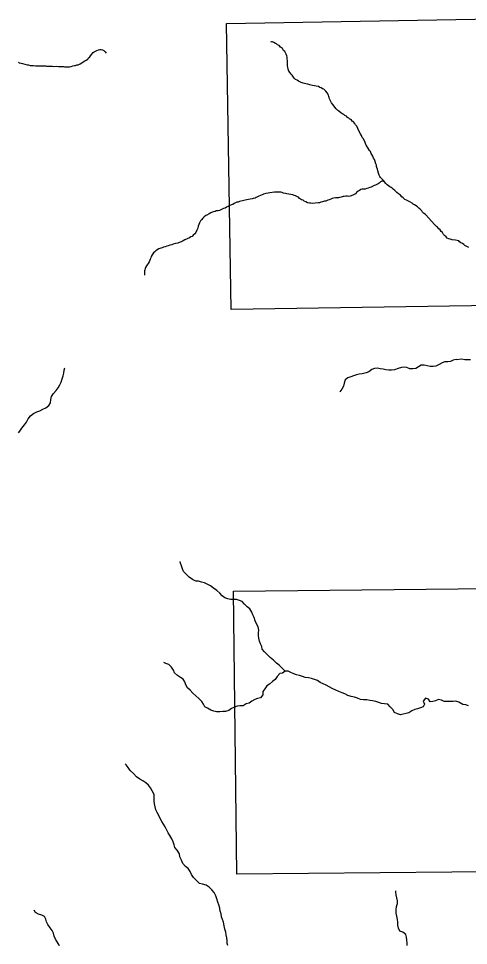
# Model space of a CAD drawing. Extents: x -21.1 to 50.3, y 0 to 22.1.
# Drawn here: x -21.052 to -19.459, y 15.305 to 18.586 of the extents above; entities that cross this region are included whole.
import ezdxf

# ---------------------------------------------------------------- set-up
doc = ezdxf.new("R2010")
doc.units = 0
doc.layers.add('GM_X_Minor_River', color=7, linetype='Continuous')
doc.layers.add('GM_X_Section', color=7, linetype='Continuous')

msp = doc.modelspace()

# ---------------------------------------------------------------- linework, layer by layer
at = {"layer": 'GM_X_Minor_River'}
for points in [[(-21.0058, 18.4195), (-20.9993, 18.4196), (-20.9921, 18.4188), (-20.9865, 18.4185), (-20.9785, 18.4182), (-20.9721, 18.4182), (-20.9679, 18.4186), (-20.9604, 18.4183), (-20.9566, 18.4183), (-20.9528, 18.4179), (-20.9486, 18.4176), (-20.9316, 18.4176), (-20.9274, 18.4169), (-20.9172, 18.417), (-20.9104, 18.4166), (-20.9028, 18.4163), (-20.8987, 18.4163), (-20.8934, 18.4159), (-20.8892, 18.4156), (-20.8835, 18.4149), (-20.8767, 18.4149), (-20.8718, 18.4153), (-20.8654, 18.4169), (-20.8593, 18.4184), (-20.8544, 18.4196), (-20.8499, 18.4204), (-20.8457, 18.4219), (-20.8408, 18.4223), (-20.8344, 18.4254), (-20.8284, 18.4288), (-20.8235, 18.4334), (-20.8174, 18.4361), (-20.8129, 18.4384), (-20.8069, 18.4423), (-20.8043, 18.4468), (-20.7998, 18.451), (-20.7934, 18.4587), (-20.7881, 18.4656), (-20.784, 18.4679), (-20.7799, 18.4705), (-20.775, 18.4732), (-20.7693, 18.4755), (-20.7644, 18.4771), (-20.7598, 18.4771), (-20.7542, 18.4752), (-20.7504, 18.4726), (-20.7458, 18.4688), (-20.742, 18.4639)], [(-19.8966, 18.2426), (-19.9, 18.2464), (-19.9038, 18.2482), (-19.9111, 18.2528), (-19.9179, 18.2577), (-19.9217, 18.2611), (-19.9274, 18.2664), (-19.9324, 18.272), (-19.9381, 18.2804), (-19.9435, 18.288), (-19.9469, 18.2944), (-19.9504, 18.302), (-19.9519, 18.3062), (-19.9531, 18.3103), (-19.955, 18.3153), (-19.9596, 18.3232), (-19.9642, 18.3289), (-19.9707, 18.3357), (-19.976, 18.3376), (-19.9802, 18.3406), (-19.9855, 18.3421), (-19.9904, 18.3451), (-19.998, 18.3462), (-20.0041, 18.3481), (-20.0113, 18.3492), (-20.0158, 18.3507), (-20.0211, 18.3514), (-20.0279, 18.3533), (-20.0351, 18.3551), (-20.0397, 18.3563), (-20.0439, 18.357), (-20.0507, 18.3592), (-20.056, 18.3619), (-20.0606, 18.3645), (-20.0651, 18.3683), (-20.0712, 18.3705), (-20.075, 18.3735), (-20.0788, 18.3781), (-20.083, 18.3853), (-20.0872, 18.3887), (-20.0903, 18.3944), (-20.0945, 18.4004), (-20.0968, 18.4065), (-20.0987, 18.4141), (-20.0992, 18.419), (-20.0996, 18.4263), (-20.0996, 18.4327), (-20.1, 18.438), (-20.1005, 18.4418), (-20.1009, 18.4498), (-20.1024, 18.4536), (-20.104, 18.4601), (-20.109, 18.4695), (-20.1135, 18.4733), (-20.1178, 18.4805), (-20.1242, 18.4843), (-20.1292, 18.4904), (-20.1349, 18.493), (-20.1387, 18.4968), (-20.1425, 18.4983), (-20.1485, 18.5017), (-20.1523, 18.5035), (-20.1561, 18.5035), (-20.1599, 18.5027)], [(-21.0521, 18.4314), (-21.0486, 18.4296), (-21.0425, 18.4285), (-21.038, 18.4266), (-21.03, 18.4247), (-21.0209, 18.4221), (-21.0164, 18.4218), (-21.0111, 18.4203), (-21.0058, 18.4195)], [(-19.85, 18.1973), (-19.8501, 18.1976), (-19.8547, 18.2063), (-19.8585, 18.2093), (-19.8608, 18.2143), (-19.8666, 18.2211), (-19.8707, 18.2233), (-19.8742, 18.2283), (-19.8787, 18.2305), (-19.8829, 18.2339), (-19.8875, 18.2362), (-19.8909, 18.2407), (-19.8966, 18.2426)], [(-19.611, 17.8924), (-19.6126, 17.8936), (-19.618, 17.8974), (-19.6214, 17.9012), (-19.6244, 17.9049), (-19.6275, 17.9091), (-19.6305, 17.9129), (-19.6343, 17.9148), (-19.6397, 17.9201), (-19.6435, 17.9235), (-19.6499, 17.9269), (-19.6545, 17.9295), (-19.6587, 17.9321), (-19.6659, 17.9374), (-19.6788, 17.9438), (-19.6838, 17.9461), (-19.6902, 17.9517), (-19.6948, 17.9555), (-19.6998, 17.9604), (-19.7066, 17.9653), (-19.7123, 17.9699), (-19.7161, 17.974), (-19.7192, 17.9778), (-19.7253, 17.9823), (-19.7287, 17.9861), (-19.7329, 17.988), (-19.7378, 17.991), (-19.7416, 17.9937), (-19.7466, 17.9978), (-19.7511, 18.002), (-19.7557, 18.008), (-19.761, 18.0137), (-19.7656, 18.0182), (-19.7698, 18.0232), (-19.7725, 18.0269), (-19.7752, 18.0315), (-19.7763, 18.0353), (-19.7779, 18.0391), (-19.7798, 18.0474), (-19.7814, 18.0531), (-19.7829, 18.0584), (-19.7841, 18.0622), (-19.7849, 18.0676), (-19.7864, 18.0721), (-19.7895, 18.0805), (-19.7918, 18.0877), (-19.7945, 18.0918), (-19.798, 18.0987), (-19.8007, 18.1051), (-19.8033, 18.1089), (-19.806, 18.115), (-19.8087, 18.1191), (-19.8167, 18.1309), (-19.821, 18.1384), (-19.8233, 18.1441), (-19.8263, 18.151), (-19.8313, 18.1612), (-19.8348, 18.165), (-19.8375, 18.1718), (-19.8417, 18.1783), (-19.8455, 18.1866), (-19.85, 18.1973)], [(-19.7566, 18.009), (-19.7606, 18.0103), (-19.7656, 18.0099), (-19.7705, 18.0079), (-19.7746, 18.003), (-19.7784, 18.0007), (-19.7829, 17.9984), (-19.7885, 17.9968), (-19.7931, 17.9949), (-19.8036, 17.9895), (-19.8085, 17.988), (-19.8138, 17.9857), (-19.8184, 17.9841), (-19.8248, 17.9826), (-19.8286, 17.9825), (-19.835, 17.9818), (-19.8395, 17.9806), (-19.8452, 17.9775), (-19.8489, 17.9748), (-19.855, 17.9706), (-19.8591, 17.966), (-19.8636, 17.9634), (-19.8685, 17.961), (-19.8715, 17.9593)], [(-19.8715, 17.9593), (-19.8738, 17.958), (-19.8779, 17.9572), (-19.8825, 17.9564), (-19.8866, 17.9571), (-19.8931, 17.9575), (-19.8988, 17.9567), (-19.9025, 17.9563), (-19.9093, 17.9536), (-19.9154, 17.9524), (-19.9192, 17.952), (-19.9229, 17.952), (-19.9294, 17.9512), (-19.9365, 17.9504), (-19.9415, 17.9489), (-19.9464, 17.9469), (-19.952, 17.9446), (-19.9573, 17.9427), (-19.9641, 17.94), (-19.9683, 17.9392), (-19.9754, 17.9369), (-19.9811, 17.9357), (-19.9864, 17.9342), (-19.9905, 17.9338), (-20.0019, 17.9326), (-20.011, 17.9318), (-20.0174, 17.9321), (-20.0219, 17.9325), (-20.0284, 17.9343), (-20.0348, 17.9377), (-20.0401, 17.9396), (-20.0447, 17.943), (-20.05, 17.9449), (-20.0569, 17.9494), (-20.0607, 17.9536), (-20.0645, 17.9554), (-20.0713, 17.9588), (-20.0762, 17.9599), (-20.0812, 17.9618), (-20.088, 17.9629), (-20.0944, 17.9648), (-20.102, 17.9655), (-20.1069, 17.9674), (-20.1138, 17.9685), (-20.1183, 17.9704), (-20.1232, 17.9711), (-20.1304, 17.9714), (-20.1384, 17.971), (-20.1452, 17.971), (-20.1535, 17.9705), (-20.1626, 17.969), (-20.1686, 17.9678), (-20.1766, 17.9666), (-20.1845, 17.9639), (-20.1894, 17.9616), (-20.1958, 17.9597), (-20.2015, 17.957), (-20.2101, 17.9528), (-20.2147, 17.9505), (-20.2207, 17.9493), (-20.2249, 17.9481), (-20.232, 17.9473), (-20.2381, 17.9458), (-20.2434, 17.9446), (-20.2498, 17.9434), (-20.2543, 17.9415), (-20.2694, 17.9384), (-20.2743, 17.9361), (-20.2785, 17.9357), (-20.2883, 17.9318), (-20.2932, 17.9284), (-20.2981, 17.9272), (-20.3034, 17.9249), (-20.3098, 17.9203), (-20.3158, 17.9187), (-20.3207, 17.9145), (-20.326, 17.9134), (-20.3362, 17.9095), (-20.3407, 17.9064)], [(-20.3407, 17.9064), (-20.3456, 17.9057), (-20.3517, 17.9052), (-20.3562, 17.9037), (-20.3623, 17.9025), (-20.3706, 17.8987), (-20.3773, 17.8952), (-20.3853, 17.8906), (-20.389, 17.8891), (-20.3947, 17.8845), (-20.3992, 17.8799), (-20.4041, 17.8738), (-20.4074, 17.87), (-20.4112, 17.8631), (-20.4138, 17.8566), (-20.4156, 17.8513), (-20.4175, 17.8437), (-20.4204, 17.8368), (-20.4242, 17.8292), (-20.4283, 17.8239), (-20.4336, 17.8189), (-20.4377, 17.8151), (-20.4415, 17.8132), (-20.4464, 17.8101), (-20.4554, 17.8059), (-20.4633, 17.8024), (-20.4697, 17.7989), (-20.4735, 17.7966), (-20.4882, 17.7909), (-20.4965, 17.7897), (-20.5041, 17.7873), (-20.5094, 17.7854), (-20.5158, 17.7839), (-20.5222, 17.7819), (-20.5264, 17.7804), (-20.5324, 17.7785), (-20.5388, 17.7765), (-20.543, 17.7746), (-20.5486, 17.7734), (-20.5547, 17.7707), (-20.5615, 17.7673), (-20.566, 17.7638), (-20.5697, 17.7604), (-20.5743, 17.7573), (-20.577, 17.7529)], [(-19.5166, 17.8033), (-19.5238, 17.8047), (-19.528, 17.8066), (-19.5337, 17.8093), (-19.5379, 17.813), (-19.5432, 17.8179), (-19.547, 17.8221), (-19.5512, 17.8285), (-19.5551, 17.8319), (-19.5589, 17.8384), (-19.5638, 17.8422), (-19.568, 17.8478), (-19.5718, 17.8505), (-19.5776, 17.8565), (-19.611, 17.8924)], [(-19.4569, 17.7754), (-19.4627, 17.778), (-19.4672, 17.7807), (-19.4714, 17.7825), (-19.4756, 17.7859), (-19.4798, 17.7893), (-19.4855, 17.7926), (-19.4905, 17.7956), (-19.4932, 17.7998), (-19.5047, 17.8021), (-19.5166, 17.8033)], [(-20.577, 17.7529), (-20.5788, 17.7501), (-20.5821, 17.744), (-20.5836, 17.739), (-20.5855, 17.7345), (-20.5866, 17.7306), (-20.5895, 17.7249), (-20.5933, 17.7188), (-20.5967, 17.7146), (-20.5989, 17.7104), (-20.6023, 17.7047), (-20.6041, 17.7009), (-20.6049, 17.6967), (-20.6056, 17.6929), (-20.6056, 17.6891), (-20.6059, 17.683), (-20.6066, 17.6777)], [(-19.5026, 17.3788), (-19.5125, 17.3774), (-19.5224, 17.3727), (-19.5319, 17.3709), (-19.5422, 17.3707), (-19.5524, 17.3671), (-19.5624, 17.3612), (-19.5742, 17.3554), (-19.5841, 17.354), (-19.5943, 17.355), (-19.6049, 17.3563), (-19.6151, 17.3588), (-19.626, 17.3597), (-19.6452, 17.3479), (-19.6554, 17.3458), (-19.666, 17.3468), (-19.6765, 17.3504), (-19.6864, 17.3521), (-19.6958, 17.3511), (-19.708, 17.3475), (-19.7202, 17.3432), (-19.7312, 17.3418), (-19.7411, 17.342), (-19.7509, 17.3429), (-19.7614, 17.345), (-19.7713, 17.3463), (-19.7815, 17.3484), (-19.7917, 17.3475), (-19.8012, 17.3442), (-19.8116, 17.3357), (-19.8215, 17.3324), (-19.8356, 17.3281), (-19.8454, 17.3268), (-19.8557, 17.3247), (-19.866, 17.3218), (-19.8759, 17.3178), (-19.8854, 17.3146), (-19.8954, 17.3072), (-19.8994, 17.2951), (-19.9011, 17.2849), (-19.9073, 17.2748), (-19.9143, 17.2651), (-19.9139, 17.2654)], [(-19.5026, 17.3788), (-19.4822, 17.3811), (-19.4716, 17.3798), (-19.4614, 17.3789), (-19.4512, 17.3792)], [(-21.0521, 17.1202), (-21.0472, 17.1261), (-21.0402, 17.1366), (-21.0309, 17.1478), (-21.0243, 17.1576), (-21.0181, 17.1688), (-21.0092, 17.1801), (-20.9992, 17.1886), (-20.9877, 17.1945), (-20.9767, 17.1977), (-20.9664, 17.2032), (-20.9549, 17.2087), (-20.945, 17.2165), (-20.9395, 17.2262), (-20.9374, 17.2372), (-20.9349, 17.2478), (-20.9279, 17.2586), (-20.9187, 17.2695), (-20.9121, 17.2792), (-20.9058, 17.2897), (-20.9011, 17.2995), (-20.8975, 17.3104), (-20.8943, 17.3213), (-20.8922, 17.3312), (-20.8902, 17.3414), (-20.8881, 17.3497)], [(-20.3939, 16.5884), (-20.4037, 16.5912), (-20.4146, 16.5945), (-20.4248, 16.5946), (-20.4357, 16.6001), (-20.448, 16.6091), (-20.4573, 16.6187), (-20.4674, 16.6284), (-20.4714, 16.6387), (-20.4754, 16.6486), (-20.479, 16.6581), (-20.4793, 16.6642)], [(-19.4928, 16.1669), (-19.5034, 16.1694), (-19.5132, 16.1688), (-19.5234, 16.169), (-19.534, 16.1684), (-19.5443, 16.1682), (-19.5544, 16.1733), (-19.565, 16.1761), (-19.5756, 16.171), (-19.5852, 16.1682), (-19.5946, 16.1672), (-19.6001, 16.1771), (-19.6107, 16.1807), (-19.6188, 16.1699), (-19.6148, 16.1596), (-19.6196, 16.1494), (-19.6291, 16.1469), (-19.639, 16.1433), (-19.6485, 16.1401), (-19.6599, 16.1353), (-19.6703, 16.1283), (-19.6798, 16.1258), (-19.6897, 16.1234), (-19.6999, 16.122), (-19.7105, 16.1252), (-19.7206, 16.1303), (-19.7272, 16.1399), (-19.7365, 16.15), (-19.7439, 16.1596), (-19.7561, 16.1602), (-19.7663, 16.1611), (-19.7764, 16.1651), (-19.7873, 16.1683), (-19.7983, 16.1711), (-19.8085, 16.1725), (-19.819, 16.1745), (-19.83, 16.1743), (-19.8417, 16.1753), (-19.8519, 16.1804), (-19.862, 16.184), (-19.8741, 16.1865), (-19.8858, 16.1905), (-19.8967, 16.196), (-19.9064, 16.2), (-19.9181, 16.2047), (-19.9286, 16.2083), (-19.941, 16.2153), (-19.9519, 16.2212), (-19.9628, 16.226), (-19.9729, 16.2318), (-19.9838, 16.2366), (-19.9935, 16.2432), (-20.0045, 16.2464), (-20.015, 16.25), (-20.0252, 16.2528), (-20.0365, 16.2534), (-20.0467, 16.2574), (-20.0576, 16.2606), (-20.0674, 16.2634), (-20.0776, 16.267), (-20.0873, 16.2718), (-20.0975, 16.2761), (-20.1077, 16.2763), (-20.1185, 16.2867), (-20.1289, 16.2968), (-20.139, 16.3045), (-20.1498, 16.3153), (-20.1606, 16.3242), (-20.1707, 16.3335), (-20.1815, 16.3443), (-20.1893, 16.3539), (-20.191, 16.3634), (-20.1958, 16.373), (-20.199, 16.3825), (-20.2011, 16.3928), (-20.2025, 16.4023), (-20.2027, 16.4118), (-20.2014, 16.4216), (-20.2034, 16.4327), (-20.2097, 16.4438), (-20.2137, 16.4544), (-20.2176, 16.4663), (-20.2228, 16.4758), (-20.226, 16.4854), (-20.233, 16.4965), (-20.2427, 16.5039), (-20.2524, 16.5128), (-20.2598, 16.5224), (-20.2696, 16.5267), (-20.2802, 16.5295), (-20.29, 16.5293), (-20.3017, 16.5303), (-20.3115, 16.5324), (-20.3213, 16.5359), (-20.331, 16.5426), (-20.3392, 16.5526), (-20.35, 16.5615), (-20.3612, 16.5696), (-20.3721, 16.5785), (-20.3841, 16.5837), (-20.3939, 16.5884)], [(-20.1077, 16.2763), (-20.1177, 16.2693), (-20.1271, 16.2679), (-20.136, 16.2567), (-20.143, 16.247), (-20.1526, 16.2395), (-20.163, 16.2306), (-20.173, 16.224), (-20.1803, 16.2139), (-20.1865, 16.2041), (-20.1871, 16.1928), (-20.1956, 16.1819), (-20.2059, 16.1798), (-20.2158, 16.1762), (-20.2261, 16.1696), (-20.2357, 16.1633), (-20.2456, 16.16), (-20.2563, 16.1538), (-20.2684, 16.1529), (-20.2779, 16.1523), (-20.2875, 16.1486), (-20.2978, 16.1435), (-20.3077, 16.1372), (-20.3191, 16.1333), (-20.329, 16.1331), (-20.3396, 16.1325), (-20.351, 16.1327), (-20.3611, 16.1344), (-20.3709, 16.1384), (-20.3826, 16.1446), (-20.3927, 16.1497), (-20.3967, 16.1593), (-20.403, 16.1693), (-20.4134, 16.1793), (-20.4238, 16.1886), (-20.4343, 16.1986), (-20.4439, 16.2086), (-20.454, 16.2168), (-20.4595, 16.2283), (-20.4631, 16.2378), (-20.4694, 16.2478), (-20.4791, 16.254), (-20.4896, 16.2602), (-20.4993, 16.2699), (-20.5037, 16.2802), (-20.5099, 16.2906), (-20.5196, 16.3002), (-20.5305, 16.3034), (-20.538, 16.3066)], [(-19.4585, 16.154), (-19.4683, 16.1572), (-19.4793, 16.1584), (-19.4928, 16.1669)], [(-20.3114, 15.3053), (-20.3132, 15.312), (-20.3138, 15.3222), (-20.314, 15.3321), (-20.3172, 15.3424), (-20.3185, 15.3519), (-20.321, 15.3633), (-20.3235, 15.3744), (-20.3263, 15.3873), (-20.3295, 15.3972), (-20.3339, 15.4071), (-20.3348, 15.417), (-20.3377, 15.4269), (-20.3394, 15.4368), (-20.3426, 15.449), (-20.3462, 15.4589), (-20.3502, 15.47), (-20.3534, 15.4814), (-20.3593, 15.4925), (-20.3671, 15.5021), (-20.3775, 15.5118), (-20.3876, 15.5192), (-20.4008, 15.5228), (-20.4114, 15.5249), (-20.4222, 15.5349), (-20.4322, 15.5454), (-20.4392, 15.5561), (-20.444, 15.5672), (-20.4517, 15.5772), (-20.4614, 15.5853), (-20.4703, 15.5957), (-20.4754, 15.6075), (-20.4813, 15.6194), (-20.4826, 15.63), (-20.49, 15.6427), (-20.4982, 15.6523), (-20.5006, 15.6618), (-20.5046, 15.6717), (-20.5097, 15.6832), (-20.5167, 15.6939), (-20.5223, 15.7039), (-20.527, 15.7138), (-20.5333, 15.7246), (-20.5384, 15.7349), (-20.545, 15.7445), (-20.5505, 15.7548), (-20.5549, 15.7651), (-20.5612, 15.7758), (-20.5655, 15.7854), (-20.5688, 15.7957), (-20.5708, 15.8067), (-20.5714, 15.8174), (-20.5716, 15.8295), (-20.5722, 15.8397), (-20.5788, 15.8524), (-20.585, 15.8631), (-20.5917, 15.8727), (-20.6018, 15.8812), (-20.6115, 15.8878), (-20.622, 15.8937), (-20.634, 15.9019), (-20.6447, 15.9138), (-20.6563, 15.925), (-20.6637, 15.9346), (-20.6711, 15.9446), (-20.6741, 15.9481)], [(-19.6761, 15.3053), (-19.6763, 15.3141), (-19.6776, 15.3243), (-19.6779, 15.3342), (-19.6811, 15.3441), (-19.6912, 15.3522), (-19.7013, 15.3555), (-19.7068, 15.3665), (-19.7093, 15.3776), (-19.7091, 15.3882), (-19.7097, 15.3977), (-19.7125, 15.4084), (-19.7146, 15.4194), (-19.7148, 15.4319), (-19.7138, 15.4433), (-19.7099, 15.4534), (-19.7105, 15.4637), (-19.7126, 15.4739), (-19.7146, 15.4846), (-19.7164, 15.4941), (-19.7155, 15.4983)], [(-20.907, 15.3053), (-20.9081, 15.3065), (-20.9158, 15.3177), (-20.9213, 15.3272), (-20.9257, 15.3379), (-20.9278, 15.3489), (-20.9329, 15.3585), (-20.9396, 15.3681), (-20.9489, 15.3789), (-20.9525, 15.3888), (-20.9553, 15.3983), (-20.9605, 15.4083), (-20.9702, 15.4126), (-20.9815, 15.4155), (-20.9916, 15.4225), (-20.9964, 15.4302)]]:
    msp.add_lwpolyline(points, dxfattribs=at)
at = {"layer": 'GM_X_Section'}
for points in [[(-19.3006, 18.5861), (-19.2937, 17.5712), (-20.2994, 17.5565), (-20.3158, 18.5683)], [(-20.2903, 16.5598), (-19.2669, 16.5694), (-19.2641, 15.5674), (-20.2796, 15.5575)]]:
    msp.add_lwpolyline(points, close=True, dxfattribs=at)

doc.saveas('drawing.dxf')
